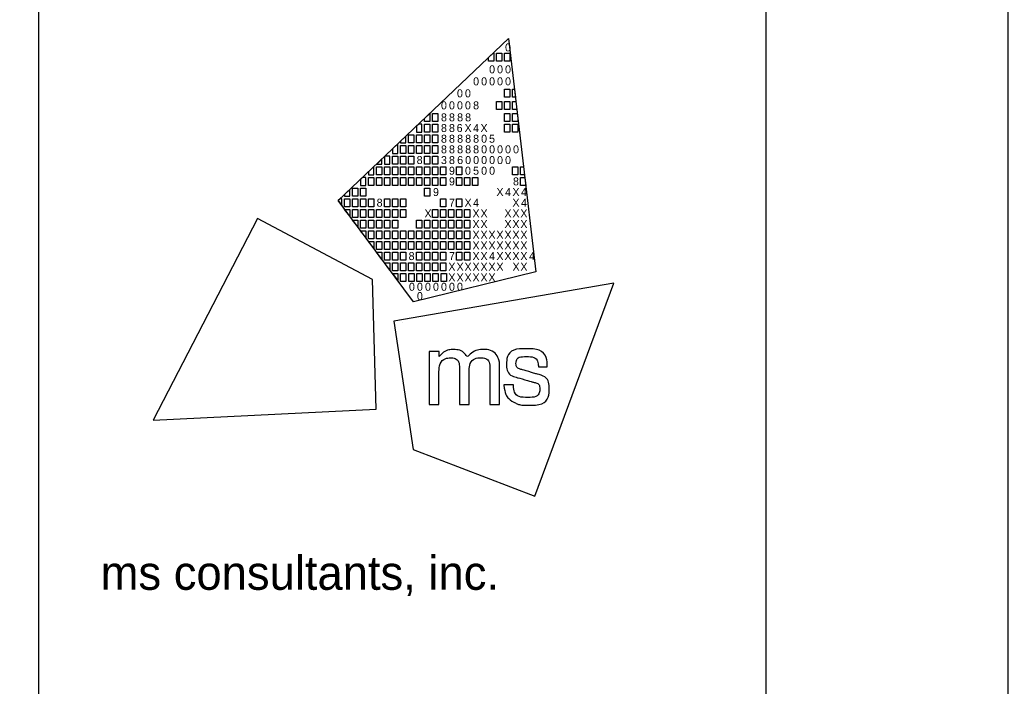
# Model space of a CAD drawing. Extents: x 0 to 34, y 0 to 22.
# Drawn here: x 31.96 to 34, y 2.75 to 4.125 of the extents above; entities that cross this region are included whole.
import ezdxf

# ---------------------------------------------------------------- set-up
doc = ezdxf.new("R2010")
doc.units = 0
for name, color, linetype in [('SH_Border', 7, 'Continuous'), ('SH_Cut_Line', 7, 'Continuous'), ('SH_Data', 7, 'Continuous')]:
    doc.layers.add(name, color=color, linetype=linetype)

msp = doc.modelspace()

# ---------------------------------------------------------------- linework, layer by layer
at = {"layer": 'SH_Border'}
for p, q in [((32, 0.5), (32, 21.5)), ((32.6175, 3.7519), (32.9688, 4.0861)), ((32.9688, 4.0861), (32.9688, 4.0861)), ((32.9688, 4.0861), (33.0253, 3.6052)), ((32.773, 3.543), (32.6175, 3.7519)), ((33.0253, 3.6052), (32.773, 3.543))]:
    msp.add_line(p, q, dxfattribs=at)
for points in [[(1.5, 21.5), (33.5, 21.5), (33.5, 0.5), (1.5, 0.5)], [(32.9279, 4.0472), (32.9369, 4.0558), (32.9389, 4.0558), (32.9389, 4.0393), (32.9279, 4.0393)], [(32.9444, 4.0558), (32.9554, 4.0558), (32.9554, 4.0393), (32.9444, 4.0393)], [(32.9609, 4.0558), (32.9719, 4.0558), (32.9719, 4.0393), (32.9609, 4.0393)], [(32.9606, 3.9815), (32.9716, 3.9815), (32.9716, 3.965), (32.9606, 3.965)], [(32.9771, 3.9815), (32.9811, 3.9815), (32.983, 3.965), (32.9771, 3.965)], [(32.9441, 3.9567), (32.9551, 3.9567), (32.9551, 3.9402), (32.9441, 3.9402)], [(32.9606, 3.9567), (32.9716, 3.9567), (32.9716, 3.9402), (32.9606, 3.9402)], [(32.9771, 3.9567), (32.984, 3.9567), (32.9859, 3.9402), (32.9771, 3.9402)], [(32.7953, 3.9211), (32.8064, 3.9316), (32.8064, 3.9154), (32.7953, 3.9154)], [(32.8123, 3.9319), (32.8233, 3.9319), (32.8233, 3.9154), (32.8123, 3.9154)], [(32.9606, 3.9319), (32.9716, 3.9319), (32.9716, 3.9154), (32.9606, 3.9154)], [(32.9771, 3.9319), (32.9869, 3.9319), (32.9881, 3.9218), (32.9881, 3.9154), (32.9771, 3.9154)], [(32.7958, 3.9099), (32.8068, 3.9099), (32.8068, 3.8934), (32.7958, 3.8934)], [(32.8123, 3.9099), (32.8233, 3.9099), (32.8233, 3.8934), (32.8123, 3.8934)], [(32.9606, 3.9099), (32.9716, 3.9099), (32.9716, 3.8934), (32.9606, 3.8934)], [(32.9771, 3.9099), (32.9881, 3.9099), (32.9881, 3.8934), (32.9771, 3.8934)], [(32.7627, 3.8879), (32.7737, 3.8879), (32.7737, 3.8714), (32.7627, 3.8714)], [(32.7793, 3.8879), (32.7903, 3.8879), (32.7903, 3.8714), (32.7793, 3.8714)], [(32.7958, 3.8879), (32.8068, 3.8879), (32.8068, 3.8714), (32.7958, 3.8714)], [(32.8123, 3.8879), (32.8233, 3.8879), (32.8233, 3.8714), (32.8123, 3.8714)], [(32.7462, 3.8659), (32.7572, 3.8659), (32.7572, 3.8494), (32.7462, 3.8494)], [(32.7627, 3.8659), (32.7737, 3.8659), (32.7737, 3.8494), (32.7627, 3.8494)], [(32.7793, 3.8659), (32.7903, 3.8659), (32.7903, 3.8494), (32.7793, 3.8494)], [(32.7958, 3.8659), (32.8068, 3.8659), (32.8068, 3.8494), (32.7958, 3.8494)], [(32.8123, 3.8659), (32.8233, 3.8659), (32.8233, 3.8494), (32.8123, 3.8494)], [(32.7297, 3.8439), (32.7407, 3.8439), (32.7407, 3.8273), (32.7297, 3.8273)], [(32.7462, 3.8439), (32.7572, 3.8439), (32.7572, 3.8273), (32.7462, 3.8273)], [(32.7627, 3.8439), (32.7737, 3.8439), (32.7737, 3.8273), (32.7627, 3.8273)], [(32.7958, 3.8439), (32.8068, 3.8439), (32.8068, 3.8273), (32.7958, 3.8273)], [(32.8123, 3.8439), (32.8233, 3.8439), (32.8233, 3.8273), (32.8123, 3.8273)], [(32.6967, 3.8218), (32.7077, 3.8218), (32.7077, 3.8053), (32.6967, 3.8053)], [(32.7132, 3.8218), (32.7242, 3.8218), (32.7242, 3.8053), (32.7132, 3.8053)], [(32.7297, 3.8218), (32.7407, 3.8218), (32.7407, 3.8053), (32.7297, 3.8053)], [(32.7462, 3.8218), (32.7572, 3.8218), (32.7572, 3.8053), (32.7462, 3.8053)], [(32.7627, 3.8218), (32.7737, 3.8218), (32.7737, 3.8053), (32.7627, 3.8053)], [(32.7793, 3.8218), (32.7903, 3.8218), (32.7903, 3.8053), (32.7793, 3.8053)], [(32.7958, 3.8218), (32.8068, 3.8218), (32.8068, 3.8053), (32.7958, 3.8053)], [(32.8123, 3.8218), (32.8233, 3.8218), (32.8233, 3.8053), (32.8123, 3.8053)], [(32.8288, 3.8218), (32.8398, 3.8218), (32.8398, 3.8053), (32.8288, 3.8053)], [(32.8618, 3.8218), (32.8728, 3.8218), (32.8728, 3.8053), (32.8618, 3.8053)], [(32.9771, 3.8218), (32.9881, 3.8218), (32.9881, 3.8053), (32.9771, 3.8053)], [(32.9935, 3.8218), (32.9998, 3.8218), (33.0018, 3.8053), (32.9935, 3.8053)], [(32.6802, 3.7998), (32.6912, 3.7998), (32.6912, 3.7833), (32.6802, 3.7833)], [(32.6967, 3.7998), (32.7077, 3.7998), (32.7077, 3.7833), (32.6967, 3.7833)], [(32.7132, 3.7998), (32.7242, 3.7998), (32.7242, 3.7833), (32.7132, 3.7833)], [(32.7297, 3.7998), (32.7407, 3.7998), (32.7407, 3.7833), (32.7297, 3.7833)], [(32.7462, 3.7998), (32.7572, 3.7998), (32.7572, 3.7833), (32.7462, 3.7833)], [(32.7627, 3.7998), (32.7737, 3.7998), (32.7737, 3.7833), (32.7627, 3.7833)], [(32.7793, 3.7998), (32.7903, 3.7998), (32.7903, 3.7833), (32.7793, 3.7833)], [(32.7958, 3.7998), (32.8068, 3.7998), (32.8068, 3.7833), (32.7958, 3.7833)], [(32.8123, 3.7998), (32.8233, 3.7998), (32.8233, 3.7833), (32.8123, 3.7833)], [(32.8288, 3.7998), (32.8398, 3.7998), (32.8398, 3.7833), (32.8288, 3.7833)], [(32.8618, 3.7998), (32.8728, 3.7998), (32.8728, 3.7833), (32.8618, 3.7833)], [(32.8783, 3.7998), (32.8893, 3.7998), (32.8893, 3.7833), (32.8783, 3.7833)], [(32.8947, 3.7998), (32.9057, 3.7998), (32.9057, 3.7833), (32.8947, 3.7833)], [(32.9935, 3.7998), (33.0024, 3.7998), (33.0044, 3.7833), (32.9935, 3.7833)], [(32.6471, 3.7778), (32.6581, 3.7778), (32.6581, 3.7613), (32.6471, 3.7613)], [(32.6637, 3.7778), (32.6747, 3.7778), (32.6747, 3.7613), (32.6637, 3.7613)], [(32.7958, 3.7778), (32.8068, 3.7778), (32.8068, 3.7613), (32.7958, 3.7613)], [(32.6306, 3.7558), (32.6416, 3.7558), (32.6416, 3.7393), (32.6306, 3.7393)], [(32.6471, 3.7558), (32.6581, 3.7558), (32.6581, 3.7393), (32.6471, 3.7393)], [(32.6637, 3.7558), (32.6747, 3.7558), (32.6747, 3.7393), (32.6637, 3.7393)], [(32.6802, 3.7558), (32.6912, 3.7558), (32.6912, 3.7393), (32.6802, 3.7393)], [(32.7132, 3.7558), (32.7242, 3.7558), (32.7242, 3.7393), (32.7132, 3.7393)], [(32.7297, 3.7558), (32.7407, 3.7558), (32.7407, 3.7393), (32.7297, 3.7393)], [(32.7462, 3.7558), (32.7572, 3.7558), (32.7572, 3.7393), (32.7462, 3.7393)], [(32.8288, 3.7558), (32.8398, 3.7558), (32.8398, 3.7393), (32.8288, 3.7393)], [(32.8618, 3.7558), (32.8728, 3.7558), (32.8728, 3.7393), (32.8618, 3.7393)], [(32.6306, 3.7338), (32.6416, 3.7338), (32.6416, 3.72)], [(32.6471, 3.7338), (32.6581, 3.7338), (32.6581, 3.7173), (32.6471, 3.7173)], [(32.6637, 3.7338), (32.6747, 3.7338), (32.6747, 3.7173), (32.6637, 3.7173)], [(32.6802, 3.7338), (32.6912, 3.7338), (32.6912, 3.7173), (32.6802, 3.7173)], [(32.6967, 3.7338), (32.7077, 3.7338), (32.7077, 3.7173), (32.6967, 3.7173)], [(32.7132, 3.7338), (32.7242, 3.7338), (32.7242, 3.7173), (32.7132, 3.7173)], [(32.7297, 3.7338), (32.7407, 3.7338), (32.7407, 3.7173), (32.7297, 3.7173)], [(32.7462, 3.7338), (32.7572, 3.7338), (32.7572, 3.7173), (32.7462, 3.7173)], [(32.8123, 3.7338), (32.8233, 3.7338), (32.8233, 3.7173), (32.8123, 3.7173)], [(32.8288, 3.7338), (32.8398, 3.7338), (32.8398, 3.7173), (32.8288, 3.7173)], [(32.8453, 3.7338), (32.8563, 3.7338), (32.8563, 3.7173), (32.8453, 3.7173)], [(32.8618, 3.7338), (32.8728, 3.7338), (32.8728, 3.7173), (32.8618, 3.7173)], [(32.8783, 3.7338), (32.8893, 3.7338), (32.8893, 3.7173), (32.8783, 3.7173)], [(32.6471, 3.7117), (32.6581, 3.7117), (32.6581, 3.698)], [(32.6637, 3.7117), (32.6747, 3.7117), (32.6747, 3.6952), (32.6637, 3.6952)], [(32.6802, 3.7117), (32.6912, 3.7117), (32.6912, 3.6952), (32.6802, 3.6952)], [(32.6967, 3.7117), (32.7077, 3.7117), (32.7077, 3.6952), (32.6967, 3.6952)], [(32.7132, 3.7117), (32.7242, 3.7117), (32.7242, 3.6952), (32.7132, 3.6952)], [(32.7297, 3.7117), (32.7407, 3.7117), (32.7407, 3.6952), (32.7297, 3.6952)], [(32.7793, 3.7117), (32.7903, 3.7117), (32.7903, 3.6952), (32.7793, 3.6952)], [(32.7958, 3.7117), (32.8068, 3.7117), (32.8068, 3.6952), (32.7958, 3.6952)], [(32.8123, 3.7117), (32.8233, 3.7117), (32.8233, 3.6952), (32.8123, 3.6952)], [(32.8288, 3.7117), (32.8398, 3.7117), (32.8398, 3.6952), (32.8288, 3.6952)], [(32.8453, 3.7117), (32.8563, 3.7117), (32.8563, 3.6952), (32.8453, 3.6952)], [(32.8618, 3.7117), (32.8728, 3.7117), (32.8728, 3.6952), (32.8618, 3.6952)], [(32.8783, 3.7117), (32.8893, 3.7117), (32.8893, 3.6952), (32.8783, 3.6952)], [(32.6637, 3.6897), (32.6747, 3.6897), (32.6747, 3.676)], [(32.6747, 3.6897), (32.6747, 3.6897), (32.6747, 3.6897)], [(32.6802, 3.6897), (32.6912, 3.6897), (32.6912, 3.6732), (32.6802, 3.6732)], [(32.6967, 3.6897), (32.7077, 3.6897), (32.7077, 3.6732), (32.6967, 3.6732)], [(32.7132, 3.6897), (32.7242, 3.6897), (32.7242, 3.6732), (32.7132, 3.6732)], [(32.7297, 3.6897), (32.7407, 3.6897), (32.7407, 3.6732), (32.7297, 3.6732)], [(32.7462, 3.6897), (32.7572, 3.6897), (32.7572, 3.6732), (32.7462, 3.6732)], [(32.7627, 3.6897), (32.7737, 3.6897), (32.7737, 3.6732), (32.7627, 3.6732)], [(32.7793, 3.6897), (32.7903, 3.6897), (32.7903, 3.6732), (32.7793, 3.6732)], [(32.7958, 3.6897), (32.8068, 3.6897), (32.8068, 3.6732), (32.7958, 3.6732)], [(32.8123, 3.6897), (32.8233, 3.6897), (32.8233, 3.6732), (32.8123, 3.6732)], [(32.8288, 3.6897), (32.8398, 3.6897), (32.8398, 3.6732), (32.8288, 3.6732)], [(32.8453, 3.6897), (32.8563, 3.6897), (32.8563, 3.6732), (32.8453, 3.6732)], [(32.8618, 3.6897), (32.8728, 3.6897), (32.8728, 3.6732), (32.8618, 3.6732)], [(32.8783, 3.6897), (32.8893, 3.6897), (32.8893, 3.6732), (32.8783, 3.6732)], [(32.6802, 3.6677), (32.6912, 3.6677), (32.6912, 3.654)], [(32.6967, 3.6677), (32.7077, 3.6677), (32.7077, 3.6512), (32.6967, 3.6512)], [(32.7132, 3.6677), (32.7242, 3.6677), (32.7242, 3.6512), (32.7132, 3.6512)], [(32.7297, 3.6677), (32.7407, 3.6677), (32.7407, 3.6512), (32.7297, 3.6512)], [(32.7462, 3.6677), (32.7572, 3.6677), (32.7572, 3.6512), (32.7462, 3.6512)], [(32.7627, 3.6677), (32.7737, 3.6677), (32.7737, 3.6512), (32.7627, 3.6512)], [(32.7793, 3.6677), (32.7903, 3.6677), (32.7903, 3.6512), (32.7793, 3.6512)], [(32.7958, 3.6677), (32.8068, 3.6677), (32.8068, 3.6512), (32.7958, 3.6512)], [(32.8123, 3.6677), (32.8233, 3.6677), (32.8233, 3.6512), (32.8123, 3.6512)], [(32.8288, 3.6677), (32.8398, 3.6677), (32.8398, 3.6512), (32.8288, 3.6512)], [(32.8453, 3.6677), (32.8563, 3.6677), (32.8563, 3.6512), (32.8453, 3.6512)], [(32.8618, 3.6677), (32.8728, 3.6677), (32.8728, 3.6512), (32.8618, 3.6512)], [(32.8783, 3.6677), (32.8893, 3.6677), (32.8893, 3.6512), (32.8783, 3.6512)], [(32.7077, 3.6305), (32.6965, 3.6457), (32.7077, 3.6457)], [(32.7132, 3.6457), (32.7242, 3.6457), (32.7242, 3.6292), (32.7132, 3.6292)], [(32.7297, 3.6457), (32.7407, 3.6457), (32.7407, 3.6292), (32.7297, 3.6292)], [(32.7462, 3.6457), (32.7572, 3.6457), (32.7572, 3.6292), (32.7462, 3.6292)], [(32.7793, 3.6457), (32.7903, 3.6457), (32.7903, 3.6292), (32.7793, 3.6292)], [(32.7958, 3.6457), (32.8068, 3.6457), (32.8068, 3.6292), (32.7958, 3.6292)], [(32.8123, 3.6457), (32.8233, 3.6457), (32.8233, 3.6292), (32.8123, 3.6292)], [(32.8288, 3.6457), (32.8398, 3.6457), (32.8398, 3.6292), (32.8288, 3.6292)], [(32.8618, 3.6457), (32.8728, 3.6457), (32.8728, 3.6292), (32.8618, 3.6292)], [(32.8783, 3.6457), (32.8893, 3.6457), (32.8893, 3.6292), (32.8783, 3.6292)], [(32.724, 3.6082), (32.7132, 3.6237), (32.7242, 3.6237)], [(32.7297, 3.6237), (32.7407, 3.6237), (32.7407, 3.6072), (32.7297, 3.6072)], [(32.7462, 3.6237), (32.7572, 3.6237), (32.7572, 3.6072), (32.7462, 3.6072)], [(32.7627, 3.6237), (32.7737, 3.6237), (32.7737, 3.6072), (32.7627, 3.6072)], [(32.7793, 3.6237), (32.7903, 3.6237), (32.7903, 3.6072), (32.7793, 3.6072)], [(32.7958, 3.6237), (32.8068, 3.6237), (32.8068, 3.6072), (32.7958, 3.6072)], [(32.8123, 3.6237), (32.8233, 3.6237), (32.8233, 3.6072), (32.8123, 3.6072)], [(32.8288, 3.6237), (32.8398, 3.6237), (32.8398, 3.6072), (32.8288, 3.6072)], [(32.7302, 3.6017), (32.7407, 3.6017), (32.7408, 3.5875)], [(32.7463, 3.6017), (32.7573, 3.6017), (32.7573, 3.5852), (32.7463, 3.5852)], [(32.763, 3.6017), (32.774, 3.6017), (32.774, 3.5852), (32.763, 3.5852)], [(32.7794, 3.6017), (32.7904, 3.6017), (32.7904, 3.5852), (32.7794, 3.5852)], [(32.796, 3.6017), (32.807, 3.6017), (32.807, 3.5852), (32.796, 3.5852)], [(32.8129, 3.6017), (32.8239, 3.6017), (32.8239, 3.5851), (32.8129, 3.5851)], [(32.8296, 3.6017), (32.8406, 3.6017), (32.8406, 3.5851), (32.8296, 3.5851)]]:
    msp.add_lwpolyline(points, close=True, dxfattribs=at)
for points in [[(32.7903, 3.9099), (32.7836, 3.9099), (32.7793, 3.9058), (32.7793, 3.8934), (32.7903, 3.8934), (32.7903, 3.9099)], [(32.7572, 3.8849), (32.7462, 3.8744), (32.7462, 3.8714), (32.7572, 3.8714), (32.7572, 3.8849)], [(32.7407, 3.8691), (32.7297, 3.8587), (32.7297, 3.8494), (32.7407, 3.8494), (32.7407, 3.8691)], [(32.7077, 3.8377), (32.6968, 3.8273), (32.7077, 3.8273), (32.7077, 3.8377)], [(32.7242, 3.8439), (32.7141, 3.8439), (32.7132, 3.843), (32.7132, 3.8273), (32.7242, 3.8273), (32.7242, 3.8439)], [(32.6912, 3.822), (32.6802, 3.8115), (32.6802, 3.8053), (32.6912, 3.8053), (32.6912, 3.822)], [(32.6747, 3.7998), (32.6679, 3.7998), (32.6637, 3.7958), (32.6637, 3.7833), (32.6747, 3.7833), (32.6747, 3.7998)], [(32.6416, 3.7749), (32.6306, 3.7644), (32.6306, 3.7613), (32.6416, 3.7613), (32.6416, 3.7749)], [(32.6251, 3.7558), (32.6216, 3.7558), (32.6175, 3.7519), (32.6251, 3.7417), (32.6251, 3.7558)], [(32.4512, 3.7149), (32.2359, 3.2988), (32.6956, 3.3215), (32.6884, 3.5892), (32.4512, 3.7149)], [(33.0229, 3.1422), (33.1859, 3.5814), (32.7324, 3.5029), (32.7722, 3.2381), (33.0229, 3.1422)]]:
    msp.add_lwpolyline(points, dxfattribs=at)
for points in [[(32.8048, 3.3315), (32.8048, 3.3315), (32.8048, 3.4409), (32.8048, 3.4409), (32.8048, 3.4409), (32.8255, 3.4409), (32.8255, 3.4409), (32.8255, 3.4409), (32.8255, 3.4297), (32.8255, 3.4297), (32.8346, 3.4399), (32.8457, 3.4445), (32.8555, 3.4445), (32.8688, 3.4445), (32.8791, 3.4372), (32.8837, 3.4266), (32.8915, 3.4381), (32.905, 3.4446), (32.9166, 3.4446), (32.9325, 3.4446), (32.9451, 3.435), (32.9494, 3.4213), (32.9494, 3.4212), (32.9494, 3.4212), (32.9494, 3.4212), (32.9501, 3.419), (32.9506, 3.4172), (32.9506, 3.4071), (32.9506, 3.4071), (32.9506, 3.3314), (32.9506, 3.3314), (32.9506, 3.3314), (32.9303, 3.3314), (32.9303, 3.3314), (32.9303, 3.3314), (32.9303, 3.4048), (32.9303, 3.4048), (32.9303, 3.4201), (32.9219, 3.4274), (32.911, 3.4274), (32.8995, 3.4274), (32.8879, 3.4171), (32.8879, 3.4001), (32.8879, 3.4001), (32.8879, 3.3315), (32.8879, 3.3315), (32.8879, 3.3315), (32.8674, 3.3315), (32.8674, 3.3315), (32.8674, 3.3315), (32.8674, 3.4059), (32.8674, 3.4059), (32.8674, 3.4203), (32.8588, 3.4274), (32.8496, 3.4274), (32.8384, 3.4274), (32.8254, 3.417), (32.8254, 3.3962), (32.8254, 3.3962), (32.8254, 3.3315), (32.8254, 3.3315), (32.8254, 3.3315), (32.8048, 3.3315), (32.8048, 3.3315)], [(32.9595, 3.3709), (32.9595, 3.3709), (32.9595, 3.3717), (32.9595, 3.3717), (32.9595, 3.3717), (32.9603, 3.3717), (32.9603, 3.3717), (32.9603, 3.3717), (32.9783, 3.3717), (32.9783, 3.3717), (32.9783, 3.3717), (32.9789, 3.3717), (32.9789, 3.3717), (32.9789, 3.3717), (32.979, 3.371), (32.979, 3.371), (32.9803, 3.3554), (32.9887, 3.346), (33.009, 3.346), (33.0273, 3.346), (33.0333, 3.3554), (33.0333, 3.3631), (33.0333, 3.3732), (33.0256, 3.3758), (33.0175, 3.378), (33.0175, 3.378), (32.987, 3.3867), (32.987, 3.3867), (32.972, 3.3909), (32.9648, 3.4019), (32.9648, 3.4142), (32.9648, 3.4303), (32.9768, 3.4462), (33.0052, 3.4462), (33.0348, 3.4462), (33.0489, 3.4285), (33.0489, 3.4095), (33.0489, 3.4095), (33.0489, 3.4087), (33.0489, 3.4087), (33.0489, 3.4087), (33.0482, 3.4087), (33.0482, 3.4087), (33.0482, 3.4087), (33.0312, 3.4087), (33.0312, 3.4087), (33.0312, 3.4087), (33.0305, 3.4087), (33.0305, 3.4087), (33.0305, 3.4087), (33.0305, 3.4094), (33.0305, 3.4094), (33.0301, 3.4208), (33.0226, 3.43), (33.0056, 3.43), (32.9891, 3.43), (32.9843, 3.4218), (32.9843, 3.4157), (32.9843, 3.4108), (32.9869, 3.4059), (32.9959, 3.4033), (32.9959, 3.4033), (33.0255, 3.3948), (33.0255, 3.3948), (33.0462, 3.3889), (33.0527, 3.3777), (33.0527, 3.3639), (33.0527, 3.3462), (33.041, 3.3298), (33.0087, 3.3298), (32.9952, 3.3298), (32.9877, 3.3321), (32.9823, 3.3348), (32.969, 3.3414), (32.9609, 3.3536), (32.9595, 3.3709)]]:
    msp.add_open_spline(points, degree=3, dxfattribs=at)
at = {"layer": 'SH_Cut_Line'}
msp.add_lwpolyline([(0, 0), (34, 0), (34, 22), (0, 22)], close=True, dxfattribs=at)
at = {"layer": 'SH_Data'}
msp.add_line((32.75, 3.5), (32.75, 3.5), dxfattribs=at)

# ---------------------------------------------------------------- texts
at = {"layer": 'SH_Border'}
for s, height, p in [('0', 0.0165, (32.9617, 4.0597)), ('0', 0.0165, (32.9288, 4.0145)), ('0', 0.0165, (32.9452, 4.0145)), ('0', 0.0165, (32.9617, 4.0145)), ('0', 0.0165, (32.8958, 3.9897)), ('0', 0.0165, (32.9123, 3.9897)), ('0', 0.0165, (32.9288, 3.9897)), ('0', 0.0165, (32.9452, 3.9897)), ('0', 0.0165, (32.9617, 3.9897)), ('0', 0.0165, (32.8625, 3.965)), ('0', 0.0165, (32.879, 3.965)), ('0', 0.0165, (32.8295, 3.9402)), ('0', 0.0165, (32.846, 3.9402)), ('0', 0.0165, (32.8625, 3.9402)), ('0', 0.0165, (32.879, 3.9402)), ('8', 0.0165, (32.8958, 3.9402)), ('8', 0.0165, (32.8295, 3.9154)), ('8', 0.0165, (32.846, 3.9154)), ('8', 0.0165, (32.8628, 3.9154)), ('8', 0.0165, (32.8793, 3.9154)), ('8', 0.0165, (32.8295, 3.8934)), ('8', 0.0165, (32.846, 3.8934)), ('6', 0.0165, (32.8618, 3.8934)), ('X', 0.0165, (32.8781, 3.8934)), ('4', 0.0165, (32.8958, 3.8934)), ('X', 0.0165, (32.911, 3.8934)), ('8', 0.0165, (32.8295, 3.8713)), ('8', 0.0165, (32.846, 3.8713)), ('8', 0.0165, (32.8628, 3.8713)), ('8', 0.0165, (32.8794, 3.8713)), ('8', 0.0165, (32.8958, 3.8713)), ('0', 0.0165, (32.9123, 3.8713)), ('5', 0.0165, (32.9287, 3.8713)), ('8', 0.0165, (32.8295, 3.8494)), ('8', 0.0165, (32.846, 3.8494)), ('8', 0.0165, (32.8628, 3.8494)), ('8', 0.0165, (32.8794, 3.8494)), ('8', 0.0165, (32.8958, 3.8494)), ('0', 0.0165, (32.9123, 3.8494)), ('0', 0.0165, (32.9288, 3.8494)), ('0', 0.0165, (32.9452, 3.8494)), ('0', 0.0165, (32.9617, 3.8494)), ('0', 0.0165, (32.9782, 3.8494)), ('8', 0.0165, (32.7793, 3.8273)), ('3', 0.0165, (32.8295, 3.8273)), ('8', 0.0165, (32.846, 3.8273)), ('6', 0.0165, (32.8629, 3.8273)), ('0', 0.0165, (32.8793, 3.8273)), ('0', 0.0165, (32.8958, 3.8273)), ('0', 0.0165, (32.9123, 3.8273)), ('0', 0.0165, (32.9288, 3.8273)), ('0', 0.0165, (32.9452, 3.8273)), ('0', 0.0165, (32.9617, 3.8273)), ('9', 0.0165, (32.846, 3.8053)), ('0', 0.0165, (32.879, 3.8053)), ('5', 0.0165, (32.8957, 3.8053)), ('0', 0.0165, (32.9123, 3.8053)), ('0', 0.0165, (32.9288, 3.8053)), ('9', 0.0165, (32.846, 3.7833)), ('8', 0.0165, (32.9781, 3.7833)), ('9', 0.0165, (32.813, 3.7613)), ('X', 0.0165, (32.9439, 3.7613)), ('4', 0.0165, (32.9617, 3.7613)), ('X', 0.0165, (32.9769, 3.7613)), ('4', 0.0165, (32.9946, 3.7613)), ('8', 0.0165, (32.6967, 3.7393)), ('7', 0.0165, (32.846, 3.7393)), ('X', 0.0165, (32.8781, 3.7393)), ('4', 0.0165, (32.8958, 3.7393)), ('X', 0.0165, (32.9769, 3.7393)), ('4', 0.0165, (32.9946, 3.7393)), ('X', 0.0165, (32.7955, 3.7173)), ('X', 0.0165, (32.8945, 3.7173)), ('X', 0.0165, (32.911, 3.7173)), ('X', 0.0165, (32.9604, 3.7173)), ('X', 0.0165, (32.9769, 3.7173)), ('X', 0.0165, (32.9933, 3.7173)), ('X', 0.0165, (32.8945, 3.6952)), ('X', 0.0165, (32.911, 3.6952)), ('X', 0.0165, (32.9604, 3.6952)), ('X', 0.0165, (32.9769, 3.6952)), ('X', 0.0165, (32.9933, 3.6952)), ('X', 0.0165, (32.8945, 3.6732)), ('X', 0.0165, (32.911, 3.6732)), ('X', 0.0165, (32.9274, 3.6732)), ('X', 0.0165, (32.9439, 3.6732)), ('X', 0.0165, (32.9604, 3.6732)), ('X', 0.0165, (32.9769, 3.6732)), ('X', 0.0165, (32.9933, 3.6732)), ('X', 0.0165, (32.8945, 3.6512)), ('X', 0.0165, (32.911, 3.6512)), ('X', 0.0165, (32.9274, 3.6512)), ('X', 0.0165, (32.9439, 3.6512)), ('X', 0.0165, (32.9604, 3.6512)), ('X', 0.0165, (32.9769, 3.6512)), ('X', 0.0165, (32.9933, 3.6512)), ('8', 0.0165, (32.7627, 3.6292)), ('7', 0.0165, (32.846, 3.6292)), ('X', 0.0165, (32.8945, 3.6292)), ('X', 0.0165, (32.911, 3.6292)), ('4', 0.0165, (32.9288, 3.6292)), ('X', 0.0165, (32.9439, 3.6292)), ('X', 0.0165, (32.9604, 3.6292)), ('X', 0.0165, (32.9769, 3.6292)), ('X', 0.0165, (32.9933, 3.6292)), ('4', 0.0165, (33.0111, 3.6292)), ('X', 0.0165, (32.8447, 3.6072)), ('X', 0.0165, (32.8616, 3.6072)), ('X', 0.0165, (32.878, 3.6072)), ('X', 0.0165, (32.8945, 3.6072)), ('X', 0.0165, (32.911, 3.6072)), ('X', 0.0165, (32.9274, 3.6072)), ('X', 0.0165, (32.9439, 3.6072)), ('X', 0.0165, (32.9771, 3.6072)), ('X', 0.0165, (32.9933, 3.6072)), ('X', 0.0165, (32.8447, 3.5851)), ('X', 0.0165, (32.8616, 3.5851)), ('X', 0.0165, (32.878, 3.5851)), ('X', 0.0165, (32.8945, 3.5851)), ('X', 0.0165, (32.911, 3.5851)), ('X', 0.0165, (32.9274, 3.5851)), ('0', 0.0165, (32.7634, 3.5659)), ('0', 0.0165, (32.7799, 3.5659)), ('0', 0.0165, (32.7965, 3.5659)), ('0', 0.0165, (32.813, 3.5659)), ('0', 0.0165, (32.8295, 3.5659)), ('0', 0.0165, (32.846, 3.5659)), ('0', 0.0165, (32.8625, 3.5659)), ('0', 0.0165, (32.7799, 3.5467)), ('ms consultants, inc.', 0.07, (32.1273, 2.9489))]:
    msp.add_text(s, height=height, rotation=360, dxfattribs=at).set_placement(p)

doc.saveas('drawing.dxf')
